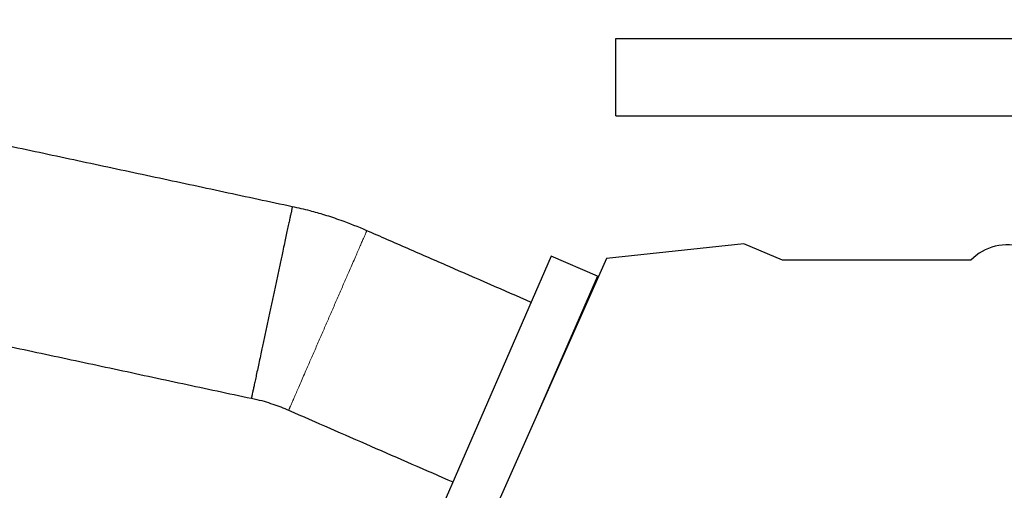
# Model space of a CAD drawing. Header units: inches. Extents: x 0 to 20790, y -12 to 14700.
# Tile 272 of 359: x 10145 to 10527, y 4320 to 4502. Entities that reach past the tile are written whole.
import ezdxf

# ---------------------------------------------------------------- set-up
doc = ezdxf.new("R2010")
doc.units = ezdxf.units.IN
doc.layers.add('1', color=7, linetype='Continuous', true_color=0xffffff)
doc.layers.add('254', color=7, linetype='Continuous', true_color=0xffffff)
doc.styles.add('latin_extended', font='simplex.shx')
doc.dimstyles.get("Standard").update_dxf_attribs({"dimtxt": 0.18, "dimasz": 0.18, "dimexe": 0.18, "dimexo": 0.0625, "dimgap": 0.09, "dimtad": 0, "dimtih": 1, "dimtoh": 1, "dimdec": 4, "dimzin": 0, "dimdsep": 46, "dimtxsty": 'Standard', "dimcen": 0.09, "dimadec": 0, "dimazin": 0, "dimtfac": 1, "dimtdec": 4, "dimtofl": 0, "dimtmove": 0, "dimatfit": 3, "dimfxl": 1, "dimtolj": 1, "dimtzin": 0, "dimarcsym": 0})

# ---------------------------------------------------------------- blocks, each defined once
blk = doc.blocks.new('_U2')
at = {"layer": '254', "color": 3, "linetype": 'Continuous', "lineweight": 13, "transparency": 16777216}
for p, q in [((11344.19, 6006), (12004.46, 6006)), ((11969.46, 5883.5), (11969.46, 3805.5)), ((10006.19, 3683), (12004.46, 3683))]:
    blk.add_line(p, q, dxfattribs=at)
at = {"layer": '254', "color": 3, "transparency": 16777216}
for points in [[(11989.87, 5883.5), (11949.04, 5883.5), (11969.46, 6006)], [(11949.04, 3805.5), (11989.87, 3805.5), (11969.46, 3683)]]:
    blk.add_solid(points, dxfattribs=at)
at = {"layer": 'Defpoints', "color": 0, "transparency": 16777216}
for p in [(11309.19, 6006), (9971.19, 3683), (11969.46, 3683)]:
    blk.add_point(p, dxfattribs=at)
at = {"layer": '254', "color": 2, "lineweight": 13, "transparency": 16777216, "insert": (11785.71, 4628.67), "char_height": 122.5, "attachment_point": 1, "rotation": 90, "style": 'latin_extended'}
blk.add_mtext('\\A1;2323', dxfattribs=at)

msp = doc.modelspace()

# ---------------------------------------------------------------- linework, layer by layer
at = {"layer": '1', "color": 2, "linetype": 'Continuous', "lineweight": 25}
for p, q in [((10376.186, 4495), (10576.186, 4495)), ((10376.186, 4465), (10376.186, 4495)), ((10376.186, 4465), (10576.186, 4465)), ((10425.809, 4415.403), (10372.579, 4409.62)), ((10440.893, 4409), (10425.809, 4415.403)), ((10351.114, 4410.581), (10305.154, 4305.165)), ((10369.04, 4402.766), (10351.114, 4410.581)), ((10372.579, 4409.62), (10315.84, 4282.184)), ((10513.903, 4409), (10440.893, 4409)), ((10369.04, 4402.766), (10346.035, 4350.002))]:
    msp.add_line(p, q, dxfattribs=at)
msp.add_arc((10528.186, 4395), 20, 304.38023, 135.573, dxfattribs=at)
for points, knots in [([(10250.573, 4429.754), (10241.71, 4431.652), (10223.969, 4435.45), (10197.349, 4441.149), (10170.716, 4446.851), (10144.082, 4452.553), (10104.131, 4461.107), (10050.863, 4472.511), (10006.473, 4482.015), (9984.279, 4486.767)], [0, 0, 0, 0, 0.0998525, 0.1998689, 0.2998852, 0.3999016, 0.499918, 0.7499589, 1, 1, 1, 1]), ([(10279.496, 4420.467), (10276.201, 4421.91), (10270.803, 4424.05), (10263.427, 4426.513), (10257.123, 4428.305), (10252.899, 4429.282), (10250.573, 4429.754)], [0, 0, 0, 0, 0.3540887, 0.5725655, 0.766283, 1, 1, 1, 1]), ([(10343.296, 4392.65), (10332.671, 4397.283), (10319.389, 4403.074), (10303.451, 4410.022), (10295.482, 4413.497), (10287.497, 4416.978), (10282.168, 4419.302), (10279.496, 4420.467)], [0, 0, 0, 0, 0.499626, 0.6245325, 0.749439, 0.8743457, 1, 1, 1, 1]), ([(9968.368, 4412.451), (9983.164, 4409.283), (10012.758, 4402.947), (10057.147, 4393.443), (10095.619, 4385.207), (10128.171, 4378.238), (10154.805, 4372.535), (10181.439, 4366.833), (10208.065, 4361.133), (10225.813, 4357.333), (10234.684, 4355.434)], [0, 0, 0, 0, 0.1666811, 0.3333618, 0.5000425, 0.6000509, 0.7000593, 0.8000677, 0.9000761, 1, 1, 1, 1]), ([(10234.684, 4355.434), (10235.059, 4355.358), (10236.722, 4355.006), (10239.519, 4354.336), (10243.994, 4352.9), (10247.142, 4351.677), (10249.163, 4350.783)], [0, 0, 0, 0, 0.0753846, 0.3346383, 0.5658686, 1, 1, 1, 1]), ([(10249.163, 4350.783), (10254.478, 4348.465), (10265.106, 4343.832), (10286.359, 4334.565), (10302.297, 4327.616), (10312.922, 4322.984)], [0, 0, 0, 0, 0.2500855, 0.500057, 1, 1, 1, 1])]:
    msp.add_open_spline(points, degree=3, knots=knots, dxfattribs=at)
for points, weights, knots in [([(10250.573, 4429.754), (10250.573, 4429.754), (10250.573, 4429.754), (10250.574, 4429.754), (10250.573, 4429.754), (10249.169, 4423.185), (10245.438, 4405.732), (10242.629, 4392.594)], [1.01661171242, 1.0166117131, 1.01661171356, 1.01661171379, 1.01661171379, 0.958470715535, 1.01661171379, 1.01661171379], [0, 0, 0, 0, 0, 0.0000625, 0.0000625, 0.0000625, 1, 1, 1, 1, 1]), ([(10242.629, 4392.594), (10239.82, 4379.456), (10236.088, 4362.003), (10234.684, 4355.433), (10234.684, 4355.434), (10234.684, 4355.434), (10234.684, 4355.434), (10234.684, 4355.434)], [1.01661171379, 1.01661171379, 0.958470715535, 1.01661171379, 1.01661171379, 1.01661171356, 1.0166117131, 1.01661171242], [0, 0, 0, 0, 0, 0.9999375, 0.9999375, 0.9999375, 1, 1, 1, 1, 1])]:
    msp.add_rational_spline(points, weights, degree=4, knots=knots, dxfattribs=at)
at = {"layer": '1', "color": 110, "linetype": 'Continuous', "lineweight": 13}
for points in [[(10279.496, 4420.467), (10279.496, 4420.467), (10276.815, 4414.307), (10269.692, 4397.943), (10264.329, 4385.625)], [(10264.329, 4385.625), (10258.967, 4373.306), (10251.844, 4356.942), (10249.162, 4350.782), (10249.162, 4350.782)]]:
    msp.add_rational_spline(points, [1.01661171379, 1.01661171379, 0.958470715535, 1.01661171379, 1.01661171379], degree=4, dxfattribs=at)

# ---------------------------------------------------------------- dimensions: what is measured, and where the dimension line sits
at = {"layer": '254', "color": 2, "linetype": 'Continuous', "lineweight": 13}
dim = msp.add_linear_dim(base=(11969.456, 3683), p1=(11309.186, 6006), p2=(9971.186, 3683), angle=90, dimstyle='Standard', override={"dimscale": 35, "dimtxt": 3.5, "dimasz": 3.5, "dimexe": 1, "dimexo": 1, "dimgap": 1.75, "dimtad": 1, "dimtih": 0, "dimtoh": 0, "dimdec": 2, "dimlfac": 1, "dimzin": 8, "dimdsep": 46, "dimlunit": 2, "dimtxsty": 'latin_extended', "dimsah": 1, "dimse1": 0, "dimse2": 0, "dimsd1": 0, "dimsd2": 0, "dimclrd": 3, "dimclre": 3, "dimclrt": 2, "dimtol": 0, "dimtm": -0.1, "dimtfac": 0.714286, "dimtdec": 3, "dimtofl": 1, "dimtmove": 0, "dimtzin": 8, "dimlwd": 13, "dimlwe": 13}, dxfattribs=at)
dim.commit()
dim.dimension.update_dxf_attribs({"geometry": '_U2', "text_midpoint": (11969.456, 4844.5), "dimtype": 160})

doc.saveas('drawing.dxf')
